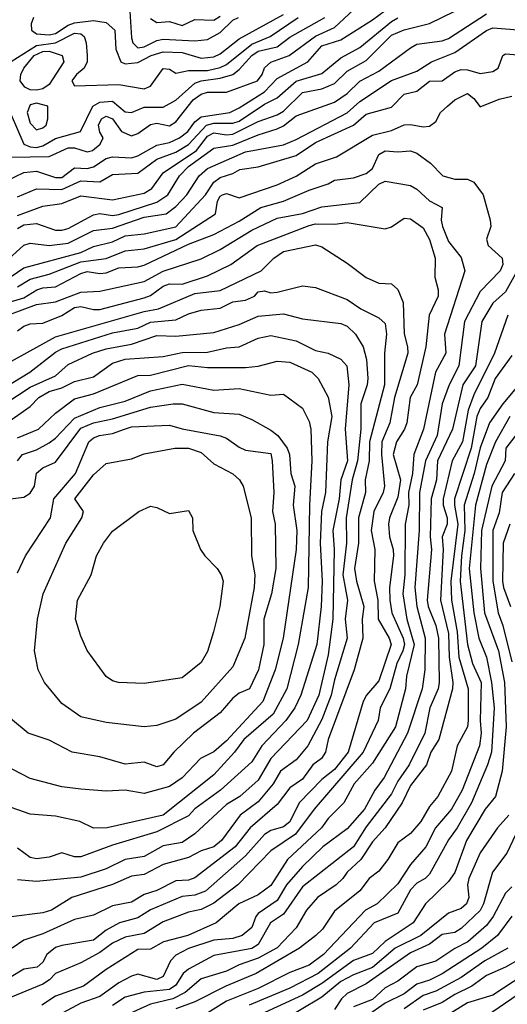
# Model space of a CAD drawing. Header units: metres. Extents: x -51132 to -49532, y -231222 to -229437.
# Tile 267 of 656: x -50989 to -50951, y -230223 to -230145. Entities that reach past the tile are written whole.
import ezdxf

# ---------------------------------------------------------------- set-up
doc = ezdxf.new("R2010")
doc.units = ezdxf.units.M
for name, color, linetype in [('CONTOUR_HALF', 8, 'Continuous'), ('CONTOUR_INDEX', 1, 'Continuous'), ('CONTOUR_INTER', 3, 'Continuous')]:
    doc.layers.add(name, color=color, linetype=linetype)

msp = doc.modelspace()

# ---------------------------------------------------------------- linework, layer by layer
at = {"layer": 'CONTOUR_HALF'}
for points, elevation in [([(-50990.08, -230156.288), (-50987.08, -230156.238), (-50985.58, -230155.557), (-50985.08, -230155.549), (-50984.08, -230155.872), (-50983.66, -230155.759), (-50983.046, -230155.259), (-50982.817, -230154.759), (-50983.08, -230154.31), (-50983.181, -230153.759), (-50982.963, -230153.259), (-50982.58, -230153.057), (-50982.08, -230153.271), (-50981.383, -230154.259), (-50980.58, -230154.617), (-50980.08, -230154.419), (-50979.08, -230153.702), (-50978.58, -230153.608), (-50977.58, -230153.812), (-50977.08, -230153.509), (-50975.718, -230151.759), (-50975.08, -230151.318), (-50974.58, -230151.157), (-50973.08, -230151.155), (-50970.634, -230150.259), (-50970.266, -230149.759), (-50970.08, -230149.23), (-50969.58, -230148.781), (-50968.146, -230148.259), (-50966.08, -230146.746), (-50964.58, -230146.045), (-50963.08, -230144.669)], 42.5), ([(-50989.58, -230161.926), (-50989.08, -230161.644), (-50988.08, -230161.525), (-50986.58, -230162.056), (-50986.08, -230162.046), (-50985.58, -230161.915), (-50983.58, -230160.841), (-50983.08, -230160.731), (-50982.08, -230160.898), (-50981.58, -230160.826), (-50978.58, -230159.835), (-50977.715, -230159.259), (-50976.808, -230157.759), (-50976.08, -230157.017), (-50974.08, -230155.582), (-50972.58, -230155.351), (-50970.58, -230154.519), (-50969.08, -230154.053), (-50968.58, -230153.825), (-50967.58, -230153.035), (-50964.58, -230151.958), (-50963.58, -230151.274), (-50962.58, -230150.279), (-50961.08, -230149.491), (-50958.58, -230147.662), (-50958.08, -230147.381), (-50956.08, -230147.094), (-50955.58, -230146.91), (-50952.58, -230144.962)], 44.5), ([(-50980.711, -230144.759), (-50980.58, -230146.876), (-50980.482, -230147.259), (-50980.08, -230147.665), (-50979.58, -230147.59), (-50978.58, -230147.081), (-50978.08, -230146.975), (-50975.58, -230147.107), (-50974.58, -230147.002), (-50973.58, -230146.44), (-50972.58, -230145.484), (-50972.146, -230145.259)], 40.5), ([(-50990.08, -230148.73), (-50988.08, -230147.476), (-50986.58, -230147.257), (-50985.08, -230146.508), (-50984.58, -230146.54), (-50984.322, -230146.759), (-50984.159, -230147.259), (-50984.095, -230148.259), (-50984.095, -230148.759), (-50984.316, -230149.259), (-50984.924, -230149.759), (-50985.284, -230150.259), (-50985.08, -230150.662), (-50981.58, -230150.544), (-50979.58, -230150.907), (-50979.08, -230150.682), (-50978.08, -230149.29), (-50977.58, -230149.338), (-50977.08, -230149.669), (-50976.08, -230149.437), (-50974.58, -230149.436), (-50973.58, -230149.206), (-50973.08, -230148.973), (-50971.08, -230147.358), (-50969.65, -230146.759), (-50967.423, -230145.259)], 41.5), ([(-50989.58, -230159.422), (-50988.08, -230158.801), (-50986.08, -230158.846), (-50984.58, -230158.161), (-50983.08, -230158.251), (-50982.08, -230157.657), (-50980.08, -230157.546), (-50978.58, -230156.448), (-50977.08, -230155.884), (-50976.08, -230155.295), (-50974.658, -230153.759), (-50974.08, -230153.61), (-50972.58, -230153.606), (-50972.08, -230153.438), (-50970.08, -230152.108), (-50969.08, -230151.614), (-50967.58, -230150.289), (-50965.58, -230149.683), (-50964.08, -230148.451), (-50962.58, -230147.631), (-50960.08, -230145.573), (-50959.58, -230145.278)], 43.5), ([(-50990.08, -230165.722), (-50989.08, -230165.027), (-50984.58, -230163.824), (-50983.58, -230163.333), (-50982.08, -230162.967), (-50981.08, -230162.495), (-50979.58, -230162.335), (-50977.08, -230161.789), (-50974.751, -230159.259), (-50974.088, -230158.259), (-50973.58, -230157.908), (-50972.58, -230157.588), (-50972.04, -230157.259), (-50970.58, -230157.051), (-50967.58, -230156.153), (-50966.08, -230155.142), (-50963.08, -230153.769), (-50962.08, -230152.887), (-50960.08, -230152.331), (-50959.08, -230151.325), (-50958.08, -230151.076), (-50957.08, -230150.303), (-50956.08, -230150.257), (-50955.08, -230149.544), (-50954.58, -230149.37), (-50954.08, -230149.39), (-50953.08, -230149.686), (-50952.08, -230149.529), (-50951.65, -230149.259), (-50951.291, -230148.259), (-50951.08, -230148.138), (-50950.08, -230148.217)], 45.5), ([(-50988.58, -230152.171), (-50988.814, -230152.759), (-50988.58, -230153.603), (-50988.08, -230154.12), (-50987.58, -230153.983), (-50987.318, -230153.759), (-50987.181, -230153.259), (-50987.193, -230152.259), (-50988.08, -230152.023), (-50988.58, -230152.171)], 41.5), ([(-50990.58, -230167.847), (-50989.08, -230167.408), (-50988.052, -230166.759), (-50987.58, -230166.604), (-50986.58, -230166.53), (-50984.58, -230165.469), (-50984.08, -230165.306), (-50983.08, -230165.475), (-50982.58, -230165.43), (-50981.58, -230165.026), (-50980.08, -230164.953), (-50979.58, -230164.82), (-50976.08, -230163.165), (-50974.08, -230162.395), (-50972.08, -230161.352), (-50970.391, -230160.259), (-50968.58, -230159.769), (-50966.58, -230158.888), (-50965.08, -230158.402), (-50964.58, -230158.103), (-50963.08, -230157.924), (-50962.08, -230157.571), (-50961.58, -230157.178), (-50961.08, -230156.076), (-50960.58, -230155.794), (-50959.58, -230155.873), (-50958.58, -230155.782), (-50958.08, -230155.965), (-50956.996, -230156.759), (-50956.02, -230157.759), (-50955.08, -230158.016), (-50954.08, -230158.029), (-50953.58, -230158.265), (-50952.837, -230159.259), (-50952.284, -230161.259), (-50952.226, -230161.759), (-50952.585, -230162.759), (-50952.453, -230163.259), (-50951.347, -230164.259), (-50951.29, -230164.759), (-50951.49, -230165.259), (-50953.08, -230166.9), (-50954.311, -230169.259), (-50954.765, -230172.759), (-50955.52, -230174.259), (-50956.075, -230175.759), (-50956.474, -230178.259), (-50957.395, -230180.259), (-50957.873, -230182.759), (-50957.892, -230185.759), (-50958.224, -230190.259), (-50958.08, -230191.779), (-50957.417, -230194.259), (-50957.436, -230196.759), (-50957.641, -230198.259), (-50958.799, -230201.759), (-50960.639, -230205.259), (-50961.376, -230206.259), (-50962.213, -230207.759), (-50963.58, -230209.321), (-50965.486, -230210.759), (-50967.08, -230212.31), (-50968.361, -230213.759), (-50969.08, -230214.995), (-50970.58, -230216.019), (-50970.785, -230216.259), (-50971.08, -230217.104), (-50971.852, -230217.759), (-50972.58, -230217.972), (-50974.08, -230218.111), (-50976.08, -230218.779), (-50977.08, -230219.295), (-50977.504, -230219.759), (-50978.08, -230220.993), (-50978.58, -230221.224), (-50980.08, -230220.802), (-50980.58, -230220.949), (-50981.58, -230221.497), (-50983.08, -230222.562), (-50984.58, -230223.079), (-50987.08, -230224.424)], 46.5), ([(-50989.58, -230170.012), (-50989.08, -230169.631), (-50988.58, -230169.443), (-50987.58, -230169.406), (-50986.08, -230168.792), (-50985.08, -230168.149), (-50984.58, -230168.09), (-50983.58, -230168.329), (-50983.08, -230168.317), (-50979.58, -230167.41), (-50979.08, -230167.217), (-50978.08, -230166.468), (-50977.58, -230166.298), (-50976.58, -230166.321), (-50974.58, -230165.673), (-50972.752, -230164.759), (-50970.674, -230163.259), (-50966.58, -230161.688), (-50966.08, -230161.562), (-50964.58, -230161.576), (-50963.58, -230161.442), (-50960.58, -230161.938), (-50960.08, -230161.795), (-50959.08, -230161.098), (-50958.58, -230161.159), (-50957.58, -230161.86), (-50957.08, -230162.779), (-50956.622, -230164.259), (-50956.651, -230165.759), (-50956.385, -230166.759), (-50956.397, -230167.259), (-50957.087, -230168.759), (-50957.35, -230171.259), (-50958.056, -230174.259), (-50958.595, -230175.259), (-50958.873, -230177.259), (-50959.042, -230177.759), (-50959.673, -230178.759), (-50959.949, -230179.759), (-50959.372, -230181.759), (-50959.58, -230183.145), (-50960.226, -230184.759), (-50960.305, -230185.259), (-50960.241, -230186.259), (-50959.936, -230187.259), (-50959.925, -230187.759), (-50960.222, -230190.259), (-50960.205, -230191.259), (-50960.052, -230192.259), (-50959.141, -230194.259), (-50959.058, -230194.759), (-50959.174, -230195.259), (-50959.642, -230196.259), (-50960.207, -230198.259), (-50960.966, -230199.759), (-50961.112, -230200.759), (-50962.309, -230203.259), (-50966.176, -230207.759), (-50967.652, -230209.759), (-50969.58, -230211.072), (-50972.19, -230213.759), (-50974.08, -230215.196), (-50975.08, -230215.692), (-50976.08, -230215.911), (-50978.08, -230216.66), (-50979.58, -230217.58), (-50981.08, -230217.873), (-50982.08, -230218.361), (-50983.08, -230219.09), (-50984.58, -230219.918), (-50986.58, -230220.741), (-50987.056, -230221.259), (-50987.58, -230221.588), (-50990.58, -230222.84)], 47.5), ([(-50991.91, -230175.259), (-50988.61, -230173.259), (-50986.58, -230171.68), (-50986.08, -230171.42), (-50982.08, -230170.158), (-50980.08, -230169.804), (-50979.08, -230169.328), (-50977.08, -230169.132), (-50976.08, -230168.653), (-50975.08, -230168.377), (-50973.58, -230168.203), (-50972.58, -230167.715), (-50971.58, -230167.57), (-50970.893, -230167.259), (-50970.58, -230166.934), (-50970.08, -230166.852), (-50969.58, -230167.001), (-50969.08, -230166.942), (-50967.08, -230166.457), (-50966.08, -230166.569), (-50963.58, -230167.529), (-50962.482, -230168.259), (-50961.08, -230168.981), (-50960.58, -230169.43), (-50960.456, -230170.259), (-50960.634, -230171.759), (-50960.631, -230174.259), (-50961.81, -230178.759), (-50961.826, -230180.259), (-50962.152, -230181.759), (-50962.12, -230182.759), (-50962.686, -230184.759), (-50962.669, -230186.759), (-50962.983, -230188.759), (-50962.837, -230189.759), (-50962.25, -230191.759), (-50962.384, -230192.759), (-50962.341, -230194.259), (-50963.022, -230196.759), (-50965.059, -230202.259), (-50965.272, -230203.259), (-50965.588, -230203.759), (-50966.277, -230204.259), (-50967.08, -230205.412), (-50968.08, -230206.092), (-50969.08, -230207.397), (-50971.235, -230209.259), (-50972.414, -230210.759), (-50975.58, -230213.193), (-50976.08, -230213.38), (-50977.08, -230213.427), (-50978.58, -230214.204), (-50979.58, -230214.514), (-50980.58, -230215.106), (-50982.08, -230215.404), (-50983.58, -230216.151), (-50985.08, -230216.482), (-50987.58, -230217.615), (-50989.08, -230218.122), (-50990.004, -230218.759)], 48.5), ([(-50950.894, -230168.759), (-50951.934, -230171.759), (-50953.58, -230175.047), (-50954.035, -230176.259), (-50954.46, -230178.759), (-50955.274, -230180.259), (-50955.999, -230183.259), (-50956.001, -230183.759), (-50955.688, -230184.759), (-50955.67, -230185.259), (-50956.065, -230186.259), (-50956.007, -230187.259), (-50956.195, -230191.259), (-50955.58, -230193.902), (-50955.534, -230195.759), (-50955.233, -230197.759), (-50955.259, -230198.259), (-50956.338, -230202.259), (-50956.958, -230203.259), (-50957.318, -230204.259), (-50958.58, -230205.901), (-50959.233, -230207.259), (-50960.558, -230209.259), (-50961.58, -230210.341), (-50962.503, -230211.759), (-50963.56, -230212.759), (-50963.913, -230213.259), (-50964.441, -230213.759), (-50965.911, -230214.759), (-50966.766, -230215.759), (-50967.58, -230217.154), (-50969.08, -230218.721), (-50970.58, -230219.549), (-50972.08, -230220.075), (-50973.08, -230220.574), (-50975.08, -230221.177), (-50976.351, -230222.259), (-50977.321, -230222.759), (-50979.08, -230223.157), (-50981.58, -230224.309)], 45.5), ([(-50991.08, -230177.705), (-50988.58, -230175.981), (-50987.898, -230175.259), (-50987.08, -230174.798), (-50986.08, -230174.495), (-50985.08, -230173.993), (-50983.58, -230173.642), (-50982.08, -230172.549), (-50981.08, -230172.24), (-50978.08, -230172.018), (-50976.58, -230171.719), (-50974.58, -230171.697), (-50973.08, -230171.336), (-50972.08, -230171.256), (-50970.58, -230170.594), (-50969.58, -230170.377), (-50967.58, -230170.799), (-50966.08, -230171.555), (-50965.08, -230171.779), (-50964.08, -230172.24), (-50963.589, -230172.759), (-50963.441, -230174.259), (-50963.721, -230177.759), (-50963.537, -230180.259), (-50964.078, -230181.759), (-50964.199, -230183.259), (-50964.708, -230185.759), (-50964.602, -230187.259), (-50964.694, -230192.759), (-50965.08, -230195.587), (-50965.808, -230198.759), (-50966.714, -230200.759), (-50969.589, -230203.759), (-50970.58, -230205.472), (-50972.028, -230206.759), (-50973.08, -230207.399), (-50975.58, -230209.725), (-50976.58, -230210.409), (-50978.08, -230210.672), (-50979.58, -230211.509), (-50981.08, -230211.754), (-50982.58, -230212.481), (-50984.58, -230213.141), (-50988.08, -230213.488), (-50989.58, -230213.362)], 49.5), ([(-50989.592, -230180.259), (-50989.182, -230179.759), (-50988.08, -230179.39), (-50987.08, -230178.839), (-50986.58, -230178.484), (-50985.08, -230176.911), (-50983.08, -230176.045), (-50981.08, -230175.565), (-50979.08, -230174.751), (-50976.58, -230174.202), (-50974.08, -230174.686), (-50972.08, -230174.548), (-50969.58, -230175.075), (-50968.58, -230175.001), (-50967.08, -230176.097), (-50966.58, -230177.155), (-50966.444, -230177.759), (-50966.354, -230180.259), (-50966.546, -230183.759), (-50966.652, -230190.259), (-50967.44, -230194.759), (-50968.317, -230198.259), (-50969.42, -230200.259), (-50971.716, -230202.259), (-50972.446, -230203.259), (-50974.08, -230205.06), (-50978.085, -230208.259), (-50982.505, -230209.259), (-50983.58, -230209.28), (-50984.667, -230208.759), (-50986.58, -230208.336), (-50988.58, -230208.173), (-50992.58, -230206.777)], 50.5), ([(-50950.08, -230174.312), (-50951.3, -230175.759), (-50952.339, -230177.259), (-50953.08, -230179.251), (-50953.539, -230181.259), (-50954.337, -230183.759), (-50954.272, -230185.759), (-50954.546, -230187.759), (-50954.657, -230189.759), (-50954.064, -230194.759), (-50953.686, -230196.259), (-50952.984, -230197.759), (-50953.082, -230200.759), (-50952.991, -230201.759), (-50953.14, -230202.759), (-50954.489, -230206.259), (-50955.346, -230207.759), (-50956.606, -230209.259), (-50957.351, -230210.759), (-50958.58, -230212.131), (-50959.58, -230213.68), (-50961.198, -230215.259), (-50962.117, -230215.759), (-50965.424, -230219.259), (-50966.58, -230220.081), (-50968.08, -230220.661), (-50970.58, -230221.931), (-50973.08, -230222.937), (-50975.199, -230224.259)], 44.5), ([(-50981.13, -230177.759), (-50980.58, -230177.591), (-50977.58, -230177.44), (-50976.58, -230177.737), (-50973.58, -230178.288), (-50973.08, -230178.473), (-50972.08, -230179.198), (-50971.58, -230179.418), (-50969.58, -230179.688), (-50969.474, -230180.259), (-50969.36, -230182.759), (-50969.468, -230184.259), (-50969.255, -230185.259), (-50969.206, -230188.759), (-50969.532, -230190.759), (-50970.141, -230192.759), (-50970.135, -230194.759), (-50970.564, -230196.759), (-50971.274, -230198.259), (-50972.08, -230198.62), (-50972.58, -230199.017), (-50973.58, -230200.165), (-50975.688, -230201.759), (-50977.242, -230203.259), (-50978.074, -230204.259), (-50978.58, -230204.427), (-50979.58, -230204.053), (-50981.08, -230204.207), (-50983.08, -230203.64), (-50985.275, -230203.259), (-50987.08, -230202.317), (-50988.732, -230201.759), (-50991.08, -230199.856)], 51.5), ([(-50989.58, -230189.111), (-50988.937, -230187.759), (-50986.978, -230184.759), (-50986.721, -230183.259), (-50984.993, -230181.259), (-50983.954, -230178.759), (-50983.58, -230178.442), (-50983.115, -230178.259), (-50982.08, -230178.12), (-50981.13, -230177.759)], 51.5), ([(-50949.898, -230177.759), (-50951.04, -230179.259), (-50951.108, -230180.259), (-50952.143, -230182.259), (-50952.962, -230185.759), (-50953.049, -230188.759), (-50952.723, -230192.259), (-50951.627, -230195.259), (-50951.152, -230197.759), (-50951.03, -230201.259), (-50951.341, -230204.759), (-50951.863, -230206.759), (-50952.671, -230207.759), (-50954.162, -230210.259), (-50955.08, -230212.782), (-50955.58, -230213.495), (-50957.393, -230215.259), (-50958.36, -230216.759), (-50960.58, -230218.232), (-50961.58, -230219.171), (-50963.08, -230219.722), (-50965.58, -230221.534), (-50967.08, -230222.448), (-50971.08, -230224.306)], 43.5), ([(-50980.011, -230184.259), (-50979.08, -230183.856), (-50978.58, -230183.958), (-50977.58, -230184.429), (-50976.08, -230184.196), (-50975.768, -230184.759), (-50975.742, -230185.759), (-50975.132, -230187.259), (-50974.81, -230187.759), (-50973.827, -230188.759), (-50973.499, -230189.259), (-50973.358, -230189.759), (-50973.61, -230191.759), (-50974.112, -230193.759), (-50974.58, -230195.312), (-50975.08, -230196.181), (-50976.58, -230197.407), (-50979.58, -230197.859), (-50981.61, -230197.759), (-50982.08, -230197.65), (-50982.58, -230197.287), (-50984.08, -230195.233), (-50984.58, -230194.118), (-50985, -230192.759), (-50984.858, -230191.259), (-50983.755, -230189.259), (-50983.339, -230187.759), (-50982.796, -230186.759), (-50982.08, -230185.81), (-50980.011, -230184.259)], 52.5), ([(-50950.723, -230185.259), (-50951.263, -230186.759), (-50951.309, -230189.759), (-50951.243, -230190.259), (-50950.695, -230191.759)], 42.5), ([(-50949.775, -230208.759), (-50950.975, -230211.259), (-50952.097, -230212.759), (-50952.815, -230215.259), (-50953.08, -230215.767), (-50954.58, -230217.199), (-50955.08, -230217.52), (-50956.08, -230217.656), (-50957.08, -230218.444), (-50958.58, -230219.108), (-50962.08, -230221.558), (-50963.58, -230222.334), (-50964.021, -230222.759), (-50964.58, -230223.601)], 42.5), ([(-50950.58, -230216.226), (-50951.701, -230217.759), (-50952.948, -230218.759), (-50956.08, -230220.765), (-50957.08, -230221.265), (-50958.08, -230221.587), (-50959.08, -230222.365), (-50960.58, -230223.09), (-50962.08, -230224.141)], 41.5), ([(-50948.58, -230218.823), (-50951.08, -230220.249), (-50952.58, -230220.9), (-50953.733, -230221.759), (-50955.08, -230222.396), (-50956.08, -230223.045), (-50957.58, -230223.632)], 40.5), ([(-50949.58, -230222.055), (-50952.58, -230224.106)], 39.5)]:
    msp.add_lwpolyline(points, dxfattribs=dict(at, elevation=elevation))
at = {"layer": 'CONTOUR_INDEX'}
for points, elevation in [([(-50979.08, -230145.353), (-50978.58, -230145.67), (-50977.58, -230145.581), (-50976.58, -230145.886), (-50975.58, -230145.431), (-50974.08, -230145.469), (-50973.58, -230145.15)], 40), ([(-50990.58, -230164.612), (-50989.08, -230163.243), (-50988.58, -230163.084), (-50987.08, -230163.253), (-50985.58, -230163.094), (-50983.58, -230162.089), (-50982.08, -230161.899), (-50979.58, -230161.017), (-50977.848, -230160.759), (-50977.08, -230160.188), (-50976.215, -230159.259), (-50975.244, -230157.759), (-50974.58, -230157.189), (-50971.58, -230155.882), (-50968.58, -230155.309), (-50967.58, -230154.891), (-50963.58, -230152.78), (-50962.58, -230151.894), (-50960.08, -230150.23), (-50958.08, -230149.505), (-50956.925, -230148.759), (-50955.08, -230148.036), (-50952.58, -230146.295), (-50952.08, -230146.077), (-50950.08, -230146.246)], 45), ([(-50989.58, -230178.448), (-50987.918, -230177.759), (-50986.58, -230176.498), (-50985.08, -230175.38), (-50983.58, -230174.987), (-50980.08, -230173.535), (-50979.08, -230173.497), (-50976.08, -230172.753), (-50974.58, -230172.906), (-50971.58, -230172.899), (-50970.58, -230172.795), (-50969.08, -230172.4), (-50968.08, -230172.487), (-50966.352, -230173.259), (-50965.862, -230173.759), (-50965.08, -230175.241), (-50964.769, -230176.759), (-50965.111, -230178.759), (-50965.289, -230182.759), (-50965.598, -230184.259), (-50965.693, -230186.759), (-50965.553, -230189.759), (-50965.61, -230191.759), (-50965.973, -230194.759), (-50967.224, -230198.759), (-50967.699, -230199.759), (-50968.408, -230200.759), (-50970.29, -230202.759), (-50971.08, -230204.043), (-50973.561, -230206.259), (-50975.58, -230207.733), (-50976.08, -230208.301), (-50978.58, -230209.557), (-50982.08, -230210.604), (-50984.58, -230211.546), (-50985.08, -230211.523), (-50986.08, -230211.232), (-50987.08, -230211.569), (-50988.08, -230211.699), (-50988.58, -230211.587), (-50989.58, -230210.842)], 50), ([(-50950.58, -230171.941), (-50951.892, -230173.759), (-50952.483, -230175.259), (-50953.08, -230176.125), (-50953.348, -230176.759), (-50953.789, -230179.259), (-50955.095, -230183.259), (-50955.11, -230183.759), (-50954.825, -230185.259), (-50955.392, -230189.759), (-50955.34, -230191.259), (-50954.885, -230193.759), (-50954.761, -230195.759), (-50954.032, -230198.259), (-50954.017, -230200.759), (-50954.08, -230201.261), (-50954.885, -230202.759), (-50955.345, -230204.759), (-50956.408, -230206.759), (-50957.08, -230207.565), (-50957.761, -230208.759), (-50958.58, -230209.7), (-50959.58, -230210.43), (-50960.35, -230211.759), (-50961.08, -230212.672), (-50961.83, -230213.259), (-50962.58, -230214.208), (-50964.58, -230215.837), (-50965.504, -230217.259), (-50966.046, -230217.759), (-50967.326, -230218.759), (-50970.742, -230220.759), (-50973.149, -230221.759), (-50975.58, -230222.974), (-50977.08, -230223.534)], 45), ([(-50947.189, -230219.259), (-50952.08, -230222.451), (-50954.08, -230223.057), (-50956.08, -230224.297)], 40)]:
    msp.add_lwpolyline(points, dxfattribs=dict(at, elevation=elevation))
at = {"layer": 'CONTOUR_INTER'}
for points, elevation in [([(-50991.08, -230158.439), (-50989.08, -230157.499), (-50988.08, -230157.389), (-50986.58, -230157.902), (-50986.08, -230157.891), (-50985.08, -230157.138), (-50984.08, -230157.182), (-50983.58, -230157.056), (-50982.58, -230156.394), (-50982.08, -230156.273), (-50980.58, -230156.342), (-50980.08, -230156.187), (-50978.58, -230155.343), (-50977.58, -230155.134), (-50976.81, -230154.759), (-50976.151, -230154.259), (-50975.58, -230153.51), (-50975.08, -230153.097), (-50972.827, -230152.759), (-50972.08, -230152.397), (-50970.08, -230151.144), (-50969.08, -230150.076), (-50966.678, -230148.759), (-50965.58, -230147.497), (-50964.08, -230147.033), (-50961.58, -230145.439), (-50959.58, -230143.965)], 43), ([(-50989.58, -230160.902), (-50987.58, -230160.173), (-50986.08, -230159.954), (-50984.58, -230159.35), (-50982.08, -230159.67), (-50979.58, -230159.124), (-50978.976, -230158.759), (-50978.08, -230157.517), (-50975.445, -230155.759), (-50974.58, -230154.622), (-50974.08, -230154.377), (-50973.08, -230154.535), (-50972.58, -230154.484), (-50970.58, -230153.464), (-50969.08, -230152.96), (-50968.58, -230152.661), (-50967.08, -230151.183), (-50965.58, -230150.901), (-50964.58, -230150.468), (-50963.58, -230149.49), (-50962.08, -230148.653), (-50960.08, -230146.664), (-50959.08, -230146.229), (-50957.08, -230145.726), (-50955.08, -230144.776)], 44), ([(-50988.305, -230145.259), (-50988.498, -230145.759), (-50988.468, -230146.259), (-50988.08, -230146.561), (-50987.08, -230146.625), (-50986.58, -230146.521), (-50985.58, -230145.864), (-50985.08, -230145.689), (-50983.58, -230145.513), (-50982.58, -230145.649), (-50981.897, -230146.259), (-50981.817, -230147.759), (-50981.423, -230148.759), (-50981.08, -230148.916), (-50980.08, -230148.811), (-50979.026, -230148.259), (-50978.08, -230147.983), (-50976.58, -230148.018), (-50975.08, -230148.476), (-50974.08, -230148.377), (-50973.58, -230148.138), (-50972.08, -230146.939), (-50968.58, -230145.015)], 41), ([(-50990.159, -230152.759), (-50989.08, -230155.253), (-50988.58, -230155.483), (-50988.08, -230155.523), (-50987.58, -230155.396), (-50986.58, -230154.818), (-50984.619, -230154.259), (-50983.628, -230152.259), (-50983.08, -230151.944), (-50982.08, -230151.882), (-50981.08, -230152.71), (-50980.582, -230152.759), (-50979.58, -230152.346), (-50978.08, -230152.348), (-50977.08, -230151.795), (-50975.58, -230150.46), (-50975.08, -230150.255), (-50973.58, -230150.049), (-50972.58, -230149.755), (-50972.08, -230149.376), (-50971.084, -230148.259), (-50970.58, -230147.913), (-50969.08, -230147.59), (-50968.08, -230146.816), (-50965.32, -230145.259)], 42), ([(-50988.277, -230148.259), (-50987.58, -230147.936), (-50987.08, -230147.928), (-50986.067, -230148.259), (-50985.934, -230148.759), (-50987.08, -230150.561), (-50987.58, -230150.89), (-50988.08, -230151.013), (-50988.58, -230150.97), (-50988.988, -230150.759), (-50989.366, -230150.259), (-50989.325, -230149.759), (-50989.073, -230149.259), (-50988.277, -230148.259)], 42), ([(-50989.58, -230166.535), (-50988.58, -230165.916), (-50987.08, -230165.528), (-50984.58, -230164.564), (-50982.58, -230164.301), (-50981.08, -230163.691), (-50979.58, -230163.525), (-50977.08, -230162.796), (-50973.97, -230160.759), (-50973.792, -230159.759), (-50973.58, -230159.362), (-50973.397, -230159.259), (-50973.08, -230159.163), (-50972.08, -230159.509), (-50969.08, -230158.482), (-50967.58, -230157.803), (-50966.08, -230156.823), (-50964.4, -230156.259), (-50961.58, -230154.547), (-50960.08, -230154.178), (-50959.08, -230153.727), (-50958.58, -230153.7), (-50957.58, -230153.894), (-50957.08, -230153.842), (-50956.58, -230153.48), (-50956.194, -230152.759), (-50955.658, -230152.259), (-50955.071, -230151.759), (-50954.08, -230151.271), (-50953.58, -230151.651), (-50953.08, -230152.304), (-50951.58, -230151.699), (-50950.58, -230151.487)], 46), ([(-50990.342, -230168.759), (-50988.08, -230167.925), (-50986.58, -230167.715), (-50984.58, -230166.94), (-50983.08, -230166.879), (-50979.58, -230166.111), (-50978.08, -230165.303), (-50975.08, -230164.321), (-50973.58, -230163.577), (-50971.08, -230162.06), (-50969.08, -230161.098), (-50967.08, -230160.727), (-50965.58, -230160.212), (-50962.58, -230159.872), (-50961.08, -230158.414), (-50960.58, -230158.195), (-50958.58, -230158.527), (-50958.08, -230158.827), (-50957.08, -230159.751), (-50956.085, -230160.259), (-50956.16, -230161.259), (-50956.037, -230161.759), (-50955.58, -230162.938), (-50954.58, -230164.217), (-50954.275, -230165.259), (-50955.878, -230170.259), (-50955.784, -230171.759), (-50956.59, -230173.259), (-50957.55, -230177.759), (-50958.321, -230179.759), (-50958.422, -230181.259), (-50958.718, -230182.759), (-50958.704, -230183.759), (-50958.989, -230185.259), (-50959.006, -230189.259), (-50959.169, -230190.759), (-50958.862, -230192.759), (-50958.289, -230194.759), (-50958.897, -230197.259), (-50958.977, -230198.259), (-50959.765, -230201.259), (-50961.58, -230204.138), (-50963.016, -230205.759), (-50963.819, -230207.259), (-50965.08, -230208.498), (-50965.593, -230209.259), (-50968.271, -230211.759), (-50969.58, -230213.797), (-50970.58, -230214.535), (-50972.115, -230215.259), (-50973.9, -230216.759), (-50976.153, -230217.759), (-50978.071, -230218.259), (-50979.08, -230218.818), (-50980.08, -230218.859), (-50982.58, -230220.428), (-50984.375, -230221.759), (-50986.58, -230222.548), (-50987.67, -230223.259)], 47), ([(-50992.08, -230173.516), (-50986.58, -230170.49), (-50979.58, -230168.472), (-50978.458, -230168.259), (-50975.58, -230167.049), (-50973.58, -230166.831), (-50970.346, -230165.259), (-50969.349, -230164.259), (-50968.58, -230163.749), (-50966.08, -230163.215), (-50965.58, -230163.366), (-50963.58, -230164.657), (-50962.08, -230165.797), (-50961.08, -230166.238), (-50960.08, -230166.304), (-50959.58, -230166.739), (-50959.153, -230167.759), (-50959.08, -230170.229), (-50958.797, -230171.259), (-50958.782, -230171.759), (-50959.838, -230175.259), (-50960.204, -230177.259), (-50960.821, -230178.759), (-50960.848, -230179.759), (-50960.611, -230182.259), (-50960.733, -230182.759), (-50961.453, -230184.259), (-50961.687, -230185.759), (-50961.392, -230187.259), (-50961.434, -230189.759), (-50961.161, -230191.259), (-50961.126, -230192.759), (-50960.245, -230194.259), (-50960.089, -230194.759), (-50961.08, -230197.646), (-50962.055, -230198.759), (-50962.301, -230199.259), (-50963.486, -230203.259), (-50964.58, -230204.63), (-50965.58, -230205.419), (-50967.365, -230207.259), (-50968.08, -230208.762), (-50968.58, -230209.172), (-50969.58, -230209.458), (-50970.08, -230209.77), (-50971.58, -230211.445), (-50974.752, -230214.259), (-50975.58, -230214.562), (-50976.58, -230214.68), (-50979.08, -230215.725), (-50980.08, -230216.341), (-50981.534, -230216.759), (-50982.58, -230217.326), (-50983.58, -230218.112), (-50986.08, -230218.525), (-50986.58, -230218.707), (-50987.258, -230219.259), (-50987.58, -230219.848), (-50988.028, -230220.259), (-50989.08, -230220.402), (-50990.08, -230221.013)], 48), ([(-50950.146, -230165.259), (-50951.08, -230166.931), (-50952.08, -230167.813), (-50952.941, -230169.259), (-50953.447, -230172.759), (-50954.447, -230174.259), (-50955.259, -230177.759), (-50956.435, -230180.259), (-50956.523, -230181.759), (-50956.951, -230183.259), (-50957.032, -230186.259), (-50956.904, -230187.259), (-50957.249, -230191.259), (-50957.188, -230191.759), (-50956.585, -230193.259), (-50956.36, -230194.259), (-50956.315, -230197.759), (-50956.396, -230198.259), (-50957.055, -230199.759), (-50957.449, -230201.759), (-50958.684, -230204.259), (-50959.58, -230205.556), (-50960.08, -230206.558), (-50962.08, -230209.173), (-50963.08, -230210.738), (-50967.08, -230213.906), (-50968.58, -230216.061), (-50969.619, -230216.759), (-50970.58, -230218.468), (-50971.08, -230218.768), (-50974.08, -230219.332), (-50976.08, -230220.404), (-50976.517, -230220.759), (-50977.08, -230221.676), (-50977.58, -230222.008), (-50979.58, -230222.214), (-50981.08, -230222.616), (-50982.08, -230223.274)], 46), ([(-50990.58, -230175.765), (-50988.58, -230174.446), (-50986.58, -230173.545), (-50985.58, -230172.669), (-50983.662, -230171.759), (-50982.58, -230171.423), (-50980.58, -230171.061), (-50978.58, -230170.385), (-50977.08, -230170.414), (-50974.08, -230170.127), (-50972.08, -230169.509), (-50970.58, -230168.845), (-50968.58, -230168.66), (-50967.08, -230169.065), (-50964.08, -230169.414), (-50963.58, -230169.63), (-50962.921, -230170.259), (-50962.313, -230171.259), (-50962.037, -230172.259), (-50961.934, -230173.759), (-50961.981, -230174.259), (-50962.485, -230175.759), (-50962.488, -230177.759), (-50962.741, -230180.259), (-50963.17, -230181.759), (-50963.635, -230184.759), (-50963.623, -230186.759), (-50963.922, -230189.259), (-50963.545, -230191.259), (-50963.714, -230192.759), (-50963.58, -230194.259), (-50964.58, -230197.56), (-50964.819, -230198.759), (-50965.58, -230200.693), (-50966.672, -230202.759), (-50967.58, -230203.876), (-50968.819, -230204.759), (-50969.42, -230205.759), (-50970.58, -230207.188), (-50972.009, -230208.259), (-50973.487, -230210.259), (-50974.08, -230210.742), (-50975.08, -230211.074), (-50976.08, -230211.591), (-50978.08, -230212.142), (-50979.58, -230212.923), (-50980.58, -230213.074), (-50982.08, -230213.721), (-50985.29, -230214.759), (-50986.891, -230215.759), (-50987.58, -230215.969), (-50990.08, -230216.284)], 49), ([(-50977.285, -230175.759), (-50976.58, -230175.78), (-50974.08, -230176.44), (-50972.08, -230176.579), (-50971.08, -230176.995), (-50969.58, -230177.844), (-50969.043, -230178.259), (-50968.292, -230179.259), (-50968.113, -230179.759), (-50968.003, -230181.259), (-50967.703, -230182.259), (-50967.832, -230183.759), (-50967.55, -230185.759), (-50967.583, -230187.259), (-50968.607, -230194.259), (-50969.259, -230196.759), (-50970.213, -230199.259), (-50973.08, -230202.372), (-50974.08, -230203.257), (-50975.145, -230203.759), (-50976.58, -230205.309), (-50977.58, -230205.979), (-50979.58, -230206.543), (-50981.08, -230206.27), (-50982.58, -230206.341), (-50984.58, -230206.2), (-50986.08, -230205.998), (-50988.58, -230205.338), (-50990.66, -230204.259)], 51), ([(-50990.132, -230183.259), (-50989.08, -230183.13), (-50988.58, -230182.826), (-50988.239, -230182.259), (-50988.08, -230181.229), (-50987.58, -230180.828), (-50986.58, -230180.366), (-50984.58, -230177.698), (-50983.58, -230177.267), (-50982.08, -230176.953), (-50979.08, -230176.036), (-50977.285, -230175.759)], 51), ([(-50950.737, -230176.759), (-50951.878, -230178.759), (-50952.58, -230180.557), (-50953.454, -230183.759), (-50953.94, -230188.759), (-50953.585, -230192.259), (-50953.173, -230194.259), (-50952.573, -230195.759), (-50952.172, -230197.759), (-50951.961, -230199.759), (-50952.185, -230203.259), (-50952.493, -230204.259), (-50953.771, -230207.259), (-50954.885, -230209.259), (-50955.58, -230210.201), (-50957.08, -230212.915), (-50957.423, -230213.259), (-50958.08, -230213.613), (-50958.58, -230214.139), (-50959.58, -230215.992), (-50961.433, -230216.759), (-50963.31, -230218.759), (-50965.862, -230220.759), (-50968.08, -230221.907), (-50971.31, -230223.259)], 44), ([(-50977.161, -230179.259), (-50976.08, -230179.28), (-50975.08, -230179.603), (-50974.08, -230180.508), (-50972.58, -230181.295), (-50972.063, -230181.759), (-50971.774, -230182.259), (-50971.151, -230184.759), (-50971.117, -230187.759), (-50970.858, -230189.259), (-50970.907, -230190.259), (-50971.646, -230194.259), (-50972.58, -230196.521), (-50975.08, -230199.333), (-50977.08, -230200.66), (-50978.58, -230201.179), (-50979.58, -230201.276), (-50982.58, -230200.939), (-50984.58, -230200.489), (-50986.08, -230199.421), (-50987.46, -230197.759), (-50987.942, -230196.759), (-50988.244, -230195.259), (-50987.997, -230192.759), (-50987.552, -230190.759), (-50985.763, -230186.759), (-50984.515, -230184.759), (-50984.381, -230184.259), (-50985.064, -230183.259), (-50983.58, -230181.374), (-50982.58, -230180.49), (-50980.58, -230180.1), (-50979.58, -230179.705), (-50977.161, -230179.259)], 52), ([(-50950.366, -230181.259), (-50951.35, -230182.759), (-50951.58, -230184.38), (-50952.084, -230185.759), (-50952.078, -230189.759), (-50951.668, -230192.259), (-50951.297, -230193.259), (-50950.58, -230196.139)], 43), ([(-50950.814, -230208.259), (-50951.697, -230209.259), (-50953.08, -230211.233), (-50953.98, -230213.259), (-50954.079, -230213.759), (-50953.975, -230214.759), (-50954.146, -230215.259), (-50954.58, -230215.625), (-50955.58, -230215.99), (-50957.746, -230217.759), (-50959.789, -230218.759), (-50961.58, -230220.268), (-50963.08, -230220.846), (-50964.08, -230221.379), (-50965.58, -230222.612), (-50969.08, -230224.715)], 43), ([(-50950.58, -230213.907), (-50951.08, -230214.414), (-50952.037, -230216.259), (-50952.58, -230216.963), (-50954.05, -230218.259), (-50955.08, -230218.779), (-50956.58, -230219.775), (-50958.08, -230220.233), (-50959.58, -230221.362), (-50960.58, -230221.871), (-50961.58, -230222.799), (-50963.08, -230223.368)], 42), ([(-50950.902, -230218.759), (-50952.696, -230219.759), (-50954.58, -230221.054), (-50956.58, -230222.15), (-50957.58, -230222.477), (-50959.08, -230223.527)], 41)]:
    msp.add_lwpolyline(points, dxfattribs=dict(at, elevation=elevation))

doc.saveas('drawing.dxf')
